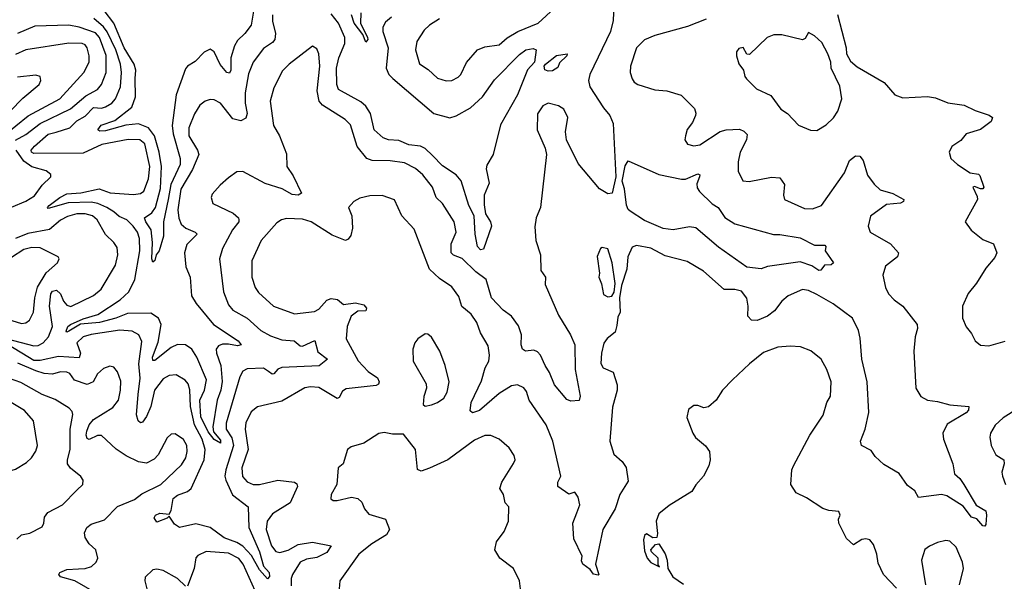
# Model space of a CAD drawing. Extents: x 1954678 to 2060275, y 904822 to 1016299.
# Tile 346 of 467: x 2010526 to 2015331, y 986762 to 989502. Entities that reach past the tile are written whole.
import ezdxf

# ---------------------------------------------------------------- set-up
doc = ezdxf.new("R2010")
doc.units = 0

msp = doc.modelspace()

# ---------------------------------------------------------------- linework, layer by layer
at = {"layer": '0CON20XD'}
for points in [[(2012574.7, 989505.3), (2012525, 989475.5), (2012498.8, 989451.2), (2012462.9, 989395), (2012456.4, 989355), (2012476.2, 989286.2), (2012518.6, 989258.6), (2012565, 989215.8), (2012606.8, 989203.2), (2012635, 989205.8), (2012665, 989220.8), (2012677.8, 989235), (2012706.4, 989293.6), (2012760, 989355), (2012795, 989369.6), (2012865, 989380), (2012905, 989413.4), (2012956.3, 989443.7), (2013055, 989484.5), (2013235, 989650.5)], [(2013425.7, 989574.3), (2013421.9, 989498.1), (2013409.2, 989445), (2013307.9, 989235), (2013300.8, 989205), (2013308, 989175), (2013375, 989071.5), (2013405.2, 989035.2), (2013422.5, 988995), (2013434.7, 988735), (2013417.5, 988655), (2013395, 988652.5), (2013355, 988675.9), (2013250.9, 988800.9), (2013193.6, 988915), (2013189.7, 988955), (2013200, 989025), (2013181.2, 989065), (2013155, 989081.8), (2013105, 989094.4), (2013078.6, 989081.4), (2013052.9, 989042.9), (2013050.5, 988965), (2013090, 988875), (2013096.4, 988845), (2013066.5, 988585), (2013045.8, 988535), (2013039.4, 988490.6), (2013044.2, 988425), (2013066.7, 988355), (2013068.9, 988278.9), (2013090.8, 988245), (2013089.4, 988209.4), (2013155, 988060), (2013213.3, 987965), (2013235.3, 987915.3), (2013236.2, 987795), (2013260, 987665), (2013255, 987643.3), (2013215, 987640.8), (2013195, 987648.6), (2013135, 987720.8), (2013111.2, 987781.2), (2013089.3, 987815), (2013066.5, 987865), (2013051.8, 987881.8), (2013035, 987889.5), (2012994.6, 987884.6), (2012978.6, 987895), (2012972.9, 987915), (2012973.8, 987965), (2012959, 988009), (2012925, 988054.7), (2012885.4, 988085), (2012828.3, 988145), (2012801.8, 988235), (2012751.5, 988271.5), (2012685, 988336.8), (2012643.3, 988353.3), (2012631.3, 988365), (2012631.8, 988408.2), (2012655.3, 988465), (2012645.4, 988515), (2012588.9, 988605), (2012558.2, 988635), (2012540.5, 988685), (2012492.7, 988745), (2012456.4, 988776.4), (2012403.7, 988803.7), (2012333.1, 988813.1), (2012245.3, 988815.3), (2012219.2, 988825), (2012172.7, 988882.7), (2012139.1, 988989.1), (2012114.2, 989014.2), (2012003.5, 989085), (2011986.7, 989105), (2011977.6, 989155), (2011989.6, 989275), (2011985.5, 989335), (2011975, 989360), (2011955, 989373.3), (2011840.6, 989285), (2011807.7, 989252.3), (2011765, 989170), (2011747.3, 989105), (2011763.6, 988985), (2011793.1, 988935), (2011826.9, 988846.9), (2011829.2, 988785), (2011860.5, 988740.5), (2011900, 988655), (2011883.9, 988646.1), (2011855, 988649.4), (2011806.5, 988676.5), (2011723.2, 988703.2), (2011615, 988761.4), (2011585, 988760), (2011545, 988730.8), (2011504.2, 988695), (2011465, 988650), (2011460, 988635), (2011468.8, 988605), (2011567.3, 988557.3), (2011593.1, 988535), (2011595.5, 988525), (2011594.4, 988515), (2011563.9, 988476.1), (2011514.6, 988385), (2011500.4, 988335), (2011520.3, 988175), (2011545, 988110.6), (2011565, 988084.5), (2011635, 988045.5), (2011701.5, 987985), (2011749.3, 987959.3), (2011805, 987939.8), (2011864.8, 987934.8), (2011895, 987910.4), (2011905, 987908.8), (2011966.4, 987936.4), (2011980.9, 987880.9), (2012028.1, 987845), (2011987.3, 987812.7), (2011805, 987804.8), (2011785, 987796.9), (2011765, 987773.6), (2011757.3, 987772.7), (2011739.1, 987785), (2011715, 987802.1), (2011635, 987798.5), (2011615, 987787.1), (2011600.5, 987759.5), (2011532.7, 987532.7), (2011533.8, 987505), (2011561.2, 987461.2), (2011569.7, 987425), (2011531.3, 987305), (2011527.2, 987275), (2011530.8, 987255), (2011564.2, 987184.2), (2011640, 987125), (2011643.1, 987025), (2011695.7, 986905), (2011715.5, 986835.5), (2011742.9, 986805), (2011744.3, 986785.7), (2011735, 986774), (2011695, 986817.6), (2011657.1, 986887.1), (2011615, 986933.7), (2011585, 986951.4), (2011524, 986974), (2011455, 987023.7), (2011385, 987042.4), (2011304.6, 987024.6), (2011280.6, 987040.6), (2011255, 987080), (2011245, 987070), (2011195, 987050), (2011182, 987072), (2011188.8, 987085), (2011210, 987095), (2011255, 987090), (2011265, 987107.5), (2011275, 987165.5), (2011295, 987181.8), (2011345, 987200.2), (2011362.5, 987215), (2011425.2, 987355), (2011430.4, 987405), (2011416.6, 987455), (2011377.8, 987525), (2011358.7, 987615), (2011355.7, 987695.7), (2011348.2, 987725), (2011332.9, 987742.9), (2011289.6, 987769.6), (2011255, 987766.1), (2011225, 987749.3), (2011184, 987695), (2011165.7, 987615), (2011145, 987566.7), (2011125, 987537.8), (2011115, 987535.6), (2011102.9, 987545), (2011094.8, 987574.8), (2011103.8, 987673.8), (2011112.7, 987752.7), (2011106.9, 987823.1), (2011121.4, 987931.4), (2011106.5, 987965), (2011075, 987982.3), (2011015, 987987.5), (2010875, 987966.7), (2010835.5, 987955), (2010804.1, 987925), (2010822.2, 987875), (2010815, 987852.7), (2010715, 987858.1), (2010625, 987838.8), (2010595, 987839.2), (2010468.9, 987915)], [(2011759.7, 989525), (2011759.7, 989495), (2011773.4, 989435), (2011771.1, 989405), (2011759.5, 989390.5), (2011715, 989360.9), (2011664.8, 989295.2), (2011642.2, 989237.8), (2011625.7, 989145), (2011626.1, 989095), (2011636.2, 989045), (2011629.2, 989020.8), (2011605, 989009.2), (2011565, 989018.7), (2011505, 989094.6), (2011475, 989110.5), (2011455, 989112.5), (2011430, 989105), (2011405, 989084.3), (2011378, 989042), (2011351.3, 988975), (2011351.6, 988935), (2011393.9, 988865), (2011399.6, 988845), (2011369.5, 988770.5), (2011311.1, 988675), (2011297.8, 988575), (2011302.8, 988532.8), (2011314, 988504), (2011335.5, 988485), (2011382.5, 988465), (2011392.2, 988455), (2011340.8, 988405), (2011329.1, 988365), (2011335.9, 988295.9), (2011358.2, 988245), (2011363.3, 988155), (2011387.3, 988117.3), (2011472.1, 988015), (2011592.2, 987935), (2011605.8, 987915), (2011588.5, 987911.5), (2011545, 987919.6), (2011515, 987918.3), (2011495, 987910), (2011484.7, 987895), (2011485.8, 987875), (2011507, 987815), (2011513.3, 987736.7), (2011506.5, 987695), (2011488.8, 987645), (2011468.4, 987515), (2011471.4, 987491.4), (2011505, 987451.2), (2011505, 987436.7), (2011475, 987453.1), (2011445, 987491.9), (2011409, 987565), (2011404.9, 987645), (2011427.1, 987695), (2011436.7, 987745), (2011389.3, 987855), (2011365, 987893.9), (2011335, 987915.2), (2011295, 987916.8), (2011265, 987902.6), (2011185, 987839.5), (2011175, 987838.8), (2011173.4, 987855), (2011201.5, 987928.5), (2011215.6, 988015), (2011202.4, 988045), (2011165, 988070.3), (2011051.3, 988068.7), (2010995, 988045.4), (2010915.6, 988025), (2010822.8, 988017.2), (2010765, 987982.7), (2010755, 987978), (2010752.4, 987982.4), (2010760.8, 988005), (2010773.5, 988015), (2010835, 988041.8), (2010906.5, 988063.5), (2011015.8, 988135), (2011058.6, 988175), (2011086.6, 988235), (2011111, 988375), (2011110.3, 988435), (2011100.5, 988465), (2011080, 988495), (2011048.2, 988525), (2011011, 988541), (2010985.3, 988565.3), (2010950, 988585), (2010906.9, 988605), (2010875, 988612), (2010761.3, 988608.7), (2010665, 988580), (2010661.9, 988585), (2010670, 988595), (2010722.1, 988635), (2010755, 988651.7), (2010823.1, 988656.9), (2010912.7, 988677.3), (2010967.8, 988657.8), (2011081.1, 988648.9), (2011115, 988654), (2011132.1, 988665), (2011153.3, 988725), (2011161, 988785), (2011135.7, 988895.7), (2011112.5, 988915), (2011055, 988917.1), (2010926.7, 988893.3), (2010835, 988850.3), (2010595, 988848.7), (2010583.3, 988855), (2010581.8, 988865), (2010598.4, 988885), (2010665, 988943.8), (2010703.8, 988953.8), (2010770.9, 988975), (2010805, 989008.2), (2010845, 989030.6), (2010885, 989072.7), (2010925, 989070.4), (2010943.9, 989076.1), (2010974.8, 989095.2), (2010993.1, 989115), (2011016.9, 989175), (2011022.3, 989245), (2011017.3, 989285), (2010995.1, 989355), (2010952.5, 989442.5), (2010935, 989466.3), (2010887.6, 989507.6)], [(2011666, 989544), (2011655.3, 989475), (2011625, 989434.6), (2011588.9, 989401.1), (2011573.6, 989375), (2011555.3, 989315), (2011556.3, 989255), (2011549.2, 989240.8), (2011537.1, 989245), (2011503.4, 989283.4), (2011475, 989345.7), (2011455, 989357.3), (2011425, 989342.7), (2011382.1, 989297.9), (2011345, 989274.4), (2011335, 989261.4), (2011289.5, 989135), (2011269, 988985), (2011273.7, 988945), (2011308.1, 988825), (2011309, 988795), (2011262.9, 988697.1), (2011250.2, 988625), (2011226.7, 988515), (2011226.7, 988445), (2011205.5, 988374.5), (2011192, 988355), (2011185, 988326.7), (2011175, 988318.8), (2011170, 988335), (2011174, 988415), (2011166.6, 988476.6), (2011140.6, 988515), (2011134.5, 988535), (2011170.6, 988559.4), (2011189, 988585), (2011212.1, 988677.9), (2011218.2, 988785), (2011205.7, 988855.7), (2011182.6, 988935), (2011153.9, 988973.9), (2011105, 988994.1), (2011043.1, 988986.9), (2010945, 988959.5), (2010917.4, 988957.4), (2010907.3, 988965), (2010923.1, 988986.9), (2010990.4, 989009.6), (2011073.5, 989075), (2011090.7, 989125), (2011088.3, 989215), (2011092.9, 989255), (2011084.5, 989285), (2011036.1, 989365), (2010984.9, 989484.9), (2010937.4, 989547.4)], [(2012539.5, 988839.5), (2012505, 988873.8), (2012480.9, 988885), (2012425, 988891.2), (2012375, 988912.5), (2012325, 988915.2), (2012299.2, 988925), (2012254.7, 988965), (2012237.9, 989045), (2012215, 989080), (2012191, 989101), (2012081.9, 989161.9), (2012074, 989185), (2012072.3, 989265), (2012083.4, 989316.6), (2012113, 989385), (2012112.3, 989415), (2012080.8, 989485), (2012045, 989531.1)], [(2012190, 989535), (2012189.2, 989485), (2012223.1, 989415), (2012224, 989405), (2012215, 989392), (2012199.5, 989429.5), (2012158.4, 989485), (2012144.3, 989525)], [(2012339.2, 989515), (2012310.7, 989489.3), (2012297.3, 989465), (2012297.9, 989445), (2012323.3, 989365), (2012314.7, 989264.7), (2012327.3, 989235), (2012346, 989215), (2012545.8, 989045), (2012625, 989023.3), (2012655, 989033.4), (2012725, 989072.1), (2012784.8, 989125.2), (2012842, 989208), (2012965, 989331.3), (2012995, 989355.4), (2013031.3, 989361.3), (2013045.5, 989355), (2013038.4, 989295), (2013003.2, 989256.8), (2012954.2, 989135), (2012871.5, 988988.5), (2012835.5, 988844.5), (2012805, 988792.5), (2012802.7, 988775), (2012817.3, 988705), (2012791.4, 988645), (2012791.7, 988598.3), (2012799.4, 988555), (2012822.9, 988515), (2012827.5, 988495), (2012788.3, 988381.7), (2012775, 988378.5), (2012759.2, 988395), (2012747.5, 988455), (2012744.1, 988545), (2012717.8, 988595), (2012679.2, 988715), (2012655.4, 988745), (2012588.3, 988788.3), (2012539.5, 988839.5)], [(2013875, 989504.7), (2013785, 989469.4), (2013625, 989424.5), (2013575, 989403.5), (2013535.6, 989365), (2013505.6, 989275), (2013504.5, 989245), (2013515, 989213.3), (2013525, 989196.7), (2013542.5, 989185), (2013625, 989159.4), (2013684.3, 989154.3), (2013753, 989133), (2013818.5, 989068.5), (2013825.7, 989045.7), (2013822.9, 989035), (2013809.3, 989000.7), (2013783.2, 988966.8), (2013774.2, 988935), (2013772, 988915), (2013785, 988894.2), (2013815, 988886), (2013845, 988891.9), (2013944.2, 988955.8), (2013974, 988964), (2014038.2, 988968.2), (2014058.8, 988958.8), (2014075, 988942.5), (2014072.9, 988915), (2014042.2, 988855), (2014031.7, 988808.3), (2014032.1, 988762.1), (2014054, 988715), (2014085, 988712.5), (2014195, 988734.2), (2014235, 988730), (2014257.9, 988697.9), (2014252.5, 988645), (2014258, 988625), (2014355, 988580.9), (2014395, 988578.5), (2014438.6, 988595), (2014550, 988755), (2014575, 988815.6), (2014605, 988837.7), (2014626, 988836), (2014641.5, 988815), (2014662.7, 988742.7), (2014695, 988700), (2014725, 988671.2), (2014785.8, 988654.2), (2014840, 988625), (2014838, 988615), (2014823.6, 988606.4), (2014755, 988600.6), (2014676.8, 988543.2)], [(2014517, 989527), (2014558, 989365), (2014560, 989335), (2014579.3, 989299.3), (2014611.7, 989271.7), (2014745, 989196), (2014796.7, 989135), (2014835, 989120), (2014955, 989127.5), (2014995, 989120.8), (2015055, 989096.7), (2015135, 989084.5), (2015188.1, 989058.1), (2015256.6, 989036.6), (2015273.3, 989025), (2015266.7, 989005), (2015215, 988966), (2015143.8, 988945), (2015118.3, 988911.7), (2015075, 988883.3), (2015062, 988855), (2015070, 988825), (2015101.4, 988795), (2015164.4, 988754.4), (2015205, 988748.8), (2015211.7, 988741.7), (2015230.8, 988685), (2015225, 988676.2), (2015215, 988676), (2015185, 988688.8), (2015177.5, 988685), (2015198.7, 988638.7), (2015199.2, 988625), (2015140, 988515), (2015168.8, 988475), (2015225, 988430), (2015278.3, 988408.3), (2015294.2, 988365), (2015285, 988341.2), (2015240.2, 988289.8), (2015195, 988216), (2015154.4, 988165.6), (2015126, 988105), (2015127.1, 988045), (2015145, 988003.3), (2015170.7, 987970.7), (2015188.8, 987935), (2015215, 987913.8), (2015255, 987910), (2015335, 987934)], [(2010505.5, 988914.5), (2010555, 988942.4), (2010625, 988995.9), (2010773.2, 989066.8), (2010848.8, 989131.2), (2010905, 989162), (2010925.3, 989185), (2010947.6, 989245), (2010947.7, 989327.7), (2010915.1, 989415), (2010895, 989437.2), (2010815, 989466), (2010765, 989475.6), (2010599.6, 989470.4), (2010515, 989435.2)], [(2014415, 988962), (2014461.7, 988988.3), (2014497.4, 989022.6), (2014518, 989055), (2014538.1, 989115), (2014528.3, 989178.3), (2014485.8, 989265), (2014483.8, 989295), (2014470, 989335), (2014440, 989390), (2014405, 989422.5), (2014375, 989438.8), (2014359.5, 989410.5), (2014345, 989403.8), (2014245, 989428), (2014205, 989428), (2014174, 989415), (2014087.3, 989332.7), (2014074.4, 989334.4), (2014055.5, 989365.5), (2014035, 989360.8), (2014024.4, 989345), (2014022.9, 989325), (2014035, 989286.7), (2014058, 989255), (2014064.2, 989225), (2014073, 989213), (2014121.2, 989165), (2014191.8, 989131.8), (2014240, 989065), (2014273.3, 989045), (2014326.6, 988986.6), (2014385, 988962.5), (2014415, 988962)], [(2010446.2, 988935), (2010567, 989033), (2010720.8, 989115), (2010839.3, 989245), (2010863.9, 989295), (2010864.7, 989325), (2010855.4, 989365), (2010845, 989379.6), (2010830, 989385), (2010765, 989387.7), (2010555.8, 989354.2), (2010505, 989331.9)], [(2013105, 989250.7), (2013088, 989258), (2013084.6, 989274.6), (2013090.9, 989285), (2013145, 989326.9), (2013197.5, 989335), (2013196, 989325), (2013159.3, 989290.7), (2013151.2, 989268.8), (2013125, 989252), (2013105, 989250.7)], [(2010479.4, 989055), (2010540.7, 989119.3), (2010620, 989185), (2010628.9, 989205), (2010626, 989225), (2010605, 989230.5), (2010515, 989222.1)], [(2010485, 988587.3), (2010555, 988616.2), (2010597.9, 988642.1), (2010634.8, 988695.2), (2010677.1, 988735), (2010677.2, 988747.2), (2010654.3, 988765), (2010585, 988783.6), (2010545, 988812.2), (2010507.9, 988865)], [(2014425, 988277.5), (2014391.7, 988301.7), (2014335, 988320), (2014175, 988297.5), (2014143.8, 988286.2), (2014074.2, 988295), (2013935, 988392), (2013825, 988486.9), (2013795, 988491.8), (2013715, 988476), (2013665, 988482.5), (2013575, 988522.5), (2013505, 988567.2), (2013495, 988575.4), (2013486.6, 988596.6), (2013476.6, 988676.6), (2013466, 988714), (2013481, 988789), (2013495, 988812.9), (2013645, 988746.6), (2013755, 988723.7), (2013775, 988724.3), (2013835, 988749.5), (2013844, 988745), (2013843.1, 988735), (2013829.5, 988700.5), (2013831.5, 988681.5), (2013843.5, 988663.5), (2013905, 988603.3), (2013934.4, 988585), (2013966.4, 988536.4), (2014015, 988505.6), (2014204.4, 988454.4), (2014235, 988454.4), (2014335, 988437.1), (2014405, 988402.5), (2014455, 988402.5), (2014460, 988395), (2014456.2, 988375), (2014496.7, 988315), (2014485, 988306.7), (2014452.5, 988305), (2014435, 988280), (2014425, 988277.5)], [(2014676.8, 988543.2), (2014665.5, 988495), (2014675.4, 988465.4), (2014775, 988407.7), (2014814, 988365), (2014808.8, 988345), (2014750.2, 988299.8), (2014737.5, 988255), (2014750, 988195), (2014765.7, 988165), (2014792.9, 988135), (2014835.7, 988105), (2014905.5, 988015), (2014907.5, 987995), (2014895.5, 987955), (2014888.9, 987885), (2014898, 987705), (2014923.4, 987663.4), (2014955, 987645.7), (2015005, 987639.4), (2015065, 987622.5), (2015157.5, 987615), (2015155, 987597.5), (2015145, 987584), (2015052, 987528), (2015030, 987485), (2015034.3, 987455), (2015078.6, 987335), (2015087, 987287), (2015113.7, 987263.7), (2015133.8, 987233.8), (2015193.6, 987133.6), (2015240, 987105), (2015244.4, 987085), (2015240.8, 987039.2), (2015235, 987031.2), (2015225, 987032.5), (2015196, 987066), (2015171.2, 987075), (2015129.3, 987129.3), (2015049.3, 987179.3), (2015024.6, 987185.4), (2014911.2, 987171.2), (2014893.1, 987203.1), (2014858.9, 987228.9), (2014818, 987288), (2014742.4, 987332.4), (2014700.6, 987370.6), (2014680.2, 987400.2), (2014634, 987425), (2014629.4, 987445), (2014652.3, 987505), (2014670, 987585), (2014661.2, 987735), (2014634.7, 987845), (2014627.7, 987947.7), (2014618.2, 987985), (2014589.6, 988045), (2014545, 988078.5), (2014495, 988116), (2014415, 988161.3), (2014375, 988180.4), (2014345, 988185.6), (2014275, 988154.4), (2014245, 988128.9), (2014208.8, 988081.2), (2014175, 988054.7), (2014125, 988034.6), (2014096.4, 988036.4), (2014078.6, 988055), (2014080.9, 988105), (2014073.3, 988143.3), (2014047.8, 988177.8), (2014015, 988185.6), (2013963.8, 988185), (2013862.9, 988275), (2013782.6, 988322.6), (2013675, 988350.4), (2013605, 988387.8), (2013535, 988400), (2013515, 988392), (2013493.6, 988345), (2013488.7, 988285), (2013461.6, 988205), (2013453.1, 988145), (2013455.6, 988075), (2013445, 988050), (2013439.5, 988010.5), (2013432.3, 987977.7), (2013393.1, 987946.9), (2013376.3, 987923.7), (2013364.4, 987874.4), (2013362.2, 987825), (2013373.6, 987803.6), (2013422, 987782), (2013441, 987721), (2013440.6, 987695), (2013418.3, 987611.7), (2013405.4, 987445), (2013425, 987382.9), (2013465, 987345.7), (2013485, 987316.7), (2013495, 987251.2), (2013453.8, 987185), (2013431.1, 987115), (2013371.9, 987015), (2013336.2, 986845), (2013352.5, 986795), (2013348, 986792), (2013325, 986797.5), (2013309.3, 986819.3), (2013273.8, 986845), (2013267.5, 986862.5), (2013270, 986885), (2013229.5, 986969.5), (2013224.2, 987045), (2013244.3, 987095.7), (2013259.2, 987135), (2013251.7, 987171.7), (2013235, 987196.7), (2013205, 987186.7), (2013151.2, 987225), (2013152, 987245), (2013165.7, 987275), (2013126.7, 987445), (2013095, 987525.6), (2013012.2, 987645), (2012998, 987688), (2012985.5, 987705.5), (2012955, 987720), (2012925, 987715.5), (2012865, 987677.7), (2012768.9, 987595), (2012735, 987584.4), (2012724.3, 987594.3), (2012728.5, 987635), (2012779.9, 987740.1), (2012796.3, 987803.7), (2012815, 987836.7), (2012818.8, 987865), (2012811.1, 987911.1), (2012774, 987974), (2012757.1, 988025), (2012728.1, 988065), (2012683.3, 988103.3), (2012667.9, 988152.1), (2012635, 988199.4), (2012575, 988238.5), (2012525.4, 988285), (2012450.6, 988480.6), (2012390.6, 988545), (2012355, 988623.8), (2012294.4, 988644.4), (2012235, 988641.9), (2012185, 988630.8), (2012156.7, 988615), (2012130, 988585), (2012146.9, 988545), (2012150, 988485), (2012141.3, 988448.7), (2012128.9, 988431.1), (2012115.6, 988424.4), (2012050.9, 988450.9), (2011948.6, 988515), (2011905, 988529.3), (2011827.4, 988532.6), (2011803.8, 988526.2), (2011779.6, 988510.4), (2011703.6, 988425), (2011657.7, 988325), (2011659.1, 988245), (2011674.6, 988195), (2011691.4, 988171.4), (2011764.2, 988104.2), (2011867, 988067), (2011965, 988077.7), (2011985, 988089.6), (2012025, 988132.9), (2012045, 988141.4), (2012076.2, 988136.2), (2012105, 988113.1), (2012165, 988120.6), (2012205, 988110.8), (2012218.1, 988095), (2012215, 988081.2), (2012175, 988079.5), (2012143.2, 988055), (2012123.3, 988005), (2012118.5, 987945), (2012178, 987838), (2012225.5, 987785), (2012271.8, 987755), (2012279.1, 987735), (2012276.9, 987723.1), (2012265, 987717.9), (2012118.9, 987701.1), (2012100.9, 987689.1), (2012085, 987658.8), (2012075, 987654.4), (2011985, 987706.8), (2011945, 987711.2), (2011916.6, 987706.6), (2011805, 987641.5), (2011686.7, 987613.3), (2011655, 987588.1), (2011629.4, 987535), (2011626.5, 987503.5), (2011639.8, 987405), (2011609.8, 987315), (2011613.1, 987273.1), (2011635, 987247.6), (2011664.4, 987234.4), (2011695, 987234.1), (2011785.3, 987255.3), (2011866.1, 987246.1), (2011877.7, 987237.7), (2011881.1, 987225), (2011846.2, 987145), (2011758.5, 987091.5), (2011732.4, 987055), (2011728.1, 987015), (2011753.7, 986935), (2011775, 986908.2), (2011795, 986901.7), (2011835, 986914.3), (2011885, 986941.4), (2011955, 986952.8), (2012046, 986935), (2012025, 986902.5), (2011975, 986878.8), (2011925, 986869.3), (2011894.8, 986855.2), (2011856.8, 986795), (2011850.3, 986775), (2011850.2, 986740.2)], [(2010465, 987944.4), (2010595, 987911), (2010615, 987912), (2010639.8, 987925), (2010666.9, 987955), (2010686.2, 988005), (2010670.6, 988105), (2010676.9, 988165), (2010685, 988177.7), (2010705, 988182.3), (2010723.9, 988163.9), (2010739.1, 988129.1), (2010755, 988109.6), (2010775, 988103.2), (2010885, 988156.2), (2010922.6, 988187.4), (2010992.5, 988305), (2011003.8, 988355), (2011000.8, 988390.8), (2010985.7, 988415), (2010944.7, 988454.7), (2010904, 988525), (2010880.9, 988545), (2010845, 988555.5), (2010805, 988554.2), (2010758.3, 988541.7), (2010725, 988524.4), (2010670.9, 988479.1), (2010565, 988459.6), (2010504.9, 988435.1)], [(2010445, 988046.9), (2010535, 988020), (2010555, 988022.9), (2010573.9, 988036.1), (2010592.7, 988075), (2010599.8, 988145), (2010612.4, 988197.6), (2010655, 988267.3), (2010710.8, 988315), (2010718.8, 988335), (2010713.8, 988345), (2010625, 988389.1), (2010585, 988390.2), (2010545, 988380.5), (2010485, 988341.1)], [(2013395, 988149.4), (2013415, 988152.5), (2013426.7, 988173.3), (2013430.7, 988215), (2013416.3, 988315), (2013395, 988383.8), (2013368.8, 988391.2), (2013360, 988385), (2013344.1, 988345.9), (2013354.3, 988265), (2013351.4, 988245), (2013365, 988212.5), (2013375, 988162), (2013395, 988149.4)], [(2012505, 987616.7), (2012535, 987622.5), (2012565, 987634.3), (2012595, 987655.8), (2012612.2, 987685), (2012621.9, 987735), (2012602.5, 987815), (2012575.8, 987885), (2012535, 987953.3), (2012517.7, 987967.7), (2012505, 987968.8), (2012468.8, 987945), (2012454, 987925), (2012444.2, 987895), (2012445.9, 987835.9), (2012508.6, 987725), (2012510, 987705), (2012497, 987663), (2012494, 987624), (2012505, 987616.7)], [(2014805, 986728.8), (2014741.2, 986795), (2014715, 986851.2), (2014708.8, 986895), (2014691.7, 986941.7), (2014675, 986963.8), (2014655, 986970), (2014635, 986965.8), (2014595, 986940), (2014561.2, 986971.2), (2014523.8, 987045), (2014521.2, 987065), (2014530, 987085), (2014523, 987103), (2014475, 987106.7), (2014445, 987116.7), (2014365, 987170), (2014314.4, 987194.4), (2014288, 987235), (2014294.3, 987305), (2014302, 987325), (2014381.9, 987475), (2014447.2, 987572.8), (2014464.4, 987635), (2014481.9, 987665), (2014485.8, 987735), (2014464, 987795), (2014436.2, 987845), (2014385.7, 987885.7), (2014335.7, 987905.7), (2014285, 987909.2), (2014225, 987903.5), (2014155, 987877.5), (2014086.9, 987823.1), (2014004.2, 987745), (2013956, 987695), (2013923.8, 987645), (2013887.3, 987612.7), (2013865, 987608.8), (2013835, 987620), (2013815, 987620), (2013789.3, 987600.7), (2013780.7, 987560.7), (2013810, 987485), (2013823, 987463), (2013872.1, 987422.1), (2013892.5, 987395), (2013895.6, 987355), (2013888.6, 987325), (2013863.1, 987275), (2013825, 987232.5), (2013805, 987199.5), (2013695, 987132.2), (2013645, 987090.6), (2013631.2, 987055), (2013638.7, 986995), (2013635, 986975.7), (2013615, 986974.3), (2013585, 986994.2), (2013574.4, 986985), (2013569.2, 986965), (2013575, 986910), (2013588, 986875), (2013605, 986854.2), (2013647.5, 986832.5), (2013641.7, 986841.7), (2013641.9, 986875), (2013608.8, 986905), (2013606, 986915), (2013627.9, 986942.1), (2013645, 986944.3), (2013675, 986895.6), (2013685.9, 986865), (2013688.6, 986825), (2013713.6, 986783.6), (2013765, 986747.5)], [(2010902.5, 986702.5), (2010795, 986764.1), (2010724.6, 986784.6), (2010716, 986795), (2010721.2, 986805), (2010755, 986820), (2010812.7, 986822.7), (2010845, 986824), (2010875.7, 986834.3), (2010899.1, 986855), (2010907.1, 986875), (2010896.4, 986915), (2010864.5, 986945), (2010845, 986976.2), (2010841.4, 986998.6), (2010853.1, 987025), (2010875, 987040.5), (2010938.9, 987061.1), (2011002.3, 987127.7), (2011085, 987161.2), (2011121.5, 987188.5), (2011214.4, 987235), (2011315, 987330), (2011336, 987365), (2011343.2, 987395), (2011340.8, 987425), (2011325, 987453.1), (2011285, 987482), (2011265, 987480), (2011245, 987461.2), (2011200.5, 987379.5), (2011182.4, 987357.6), (2011145, 987337.8), (2011105, 987344.5), (2011045, 987374.1), (2010996.5, 987406.5), (2010925, 987473.5), (2010905, 987473.7), (2010865, 987454.6), (2010855, 987458.6), (2010850, 987475), (2010853.3, 987495), (2010865.3, 987525), (2010885, 987552), (2010980.6, 987609.4), (2011007.3, 987645), (2011017.6, 987695), (2011018.3, 987738.3), (2011003.4, 987783.4), (2010985, 987806.9), (2010965, 987811.1), (2010935, 987800), (2010905, 987774.3), (2010884, 987735), (2010855, 987722.5), (2010793.3, 987743.3), (2010770, 987775), (2010755, 987782.8), (2010725, 987783.3), (2010685, 987772.3), (2010645, 987776.1), (2010605, 987788.4), (2010515.9, 987825.9)], [(2010512.1, 986967.9), (2010535, 986988), (2010575, 986997.5), (2010635, 987027.5), (2010643.3, 987045), (2010646, 987075), (2010662.4, 987097.6), (2010733.8, 987135), (2010805, 987206.2), (2010833.8, 987235), (2010836, 987255), (2010823.2, 987273.2), (2010773.8, 987313.8), (2010759.3, 987335), (2010758.4, 987355), (2010771.9, 987405), (2010772.6, 987505), (2010784.6, 987575), (2010780.8, 987590.8), (2010767.1, 987607.1), (2010699.3, 987649.3), (2010635, 987673.5), (2010531.8, 987731.8), (2010391.2, 987781.2)], [(2010355, 987284.5), (2010395, 987292.1), (2010445, 987291.5), (2010505, 987308.6), (2010559.1, 987340.9), (2010583.8, 987365), (2010605, 987397.5), (2010612, 987425), (2010593.1, 987545), (2010548.5, 987595), (2010475, 987639.7), (2010335, 987668.2), (2010275, 987658.5), (2010175, 987619.2), (2010135, 987582), (2010090, 987525), (2010086.7, 987505), (2010125, 987446.2), (2010215, 987361.4), (2010285, 987309.4), (2010325, 987289.4), (2010355, 987284.5)], [(2015395, 987603.1), (2015325, 987558.9), (2015285.5, 987524.5), (2015262.9, 987485), (2015260, 987465), (2015267.1, 987425), (2015289.5, 987379.5), (2015328, 987355), (2015330.6, 987335), (2015318.9, 987295), (2015321.9, 987275), (2015336.7, 987235)], [(2012970, 986725), (2012964.4, 986765), (2012935.7, 986825), (2012868.8, 986875), (2012844, 986915), (2012852.5, 986955), (2012889.2, 987005), (2012911.4, 987055), (2012912.5, 987125), (2012894.2, 987145), (2012886.9, 987185), (2012868.9, 987215), (2012879.1, 987245), (2012936.1, 987336.1), (2012942.9, 987355), (2012939.2, 987375), (2012915, 987413.8), (2012865.4, 987455.4), (2012825, 987472.9), (2012795, 987473.1), (2012745, 987450), (2012615.3, 987354.7), (2012526, 987314), (2012485, 987299.2), (2012467, 987307), (2012457.5, 987405), (2012399.3, 987479.3), (2012345, 987479.2), (2012305, 987487.5), (2012277.7, 987482.3), (2012205, 987435.7), (2012142.7, 987417.3), (2012125.8, 987404.2), (2012104.2, 987335.8), (2012080, 987315), (2012072.9, 987235), (2012046.2, 987185), (2012043.9, 987163.9), (2012055, 987156.7), (2012075, 987156.2), (2012145, 987171.9), (2012175, 987166.7), (2012195, 987147.5), (2012208.5, 987115), (2012229.3, 987089.3), (2012310, 987065), (2012329.7, 987015), (2012315, 986989.3), (2012244.5, 986945), (2012180.9, 986895), (2012087.5, 986765), (2012084.3, 986725)], [(2015112.7, 986745), (2015130.9, 986825), (2015126.7, 986855), (2015095, 986928.8), (2015065, 986958), (2015045, 986960.8), (2015005, 986952), (2014965, 986934), (2014943.4, 986916.6), (2014927.1, 986865), (2014945.6, 986745)], [(2011674.8, 986715), (2011616.1, 986846.1), (2011595, 986872.8), (2011545, 986899), (2011435, 986907.2), (2011395, 986888.1), (2011385, 986876.2), (2011376.8, 986825), (2011345, 986738)], [(2011335, 986737.5), (2011295.5, 986775), (2011225, 986814.7), (2011195, 986821.8), (2011175, 986817.8), (2011137.4, 986782.6), (2011135.5, 986765), (2011145.4, 986724.6)]]:
    msp.add_lwpolyline(points, dxfattribs=at)

doc.saveas('drawing.dxf')
